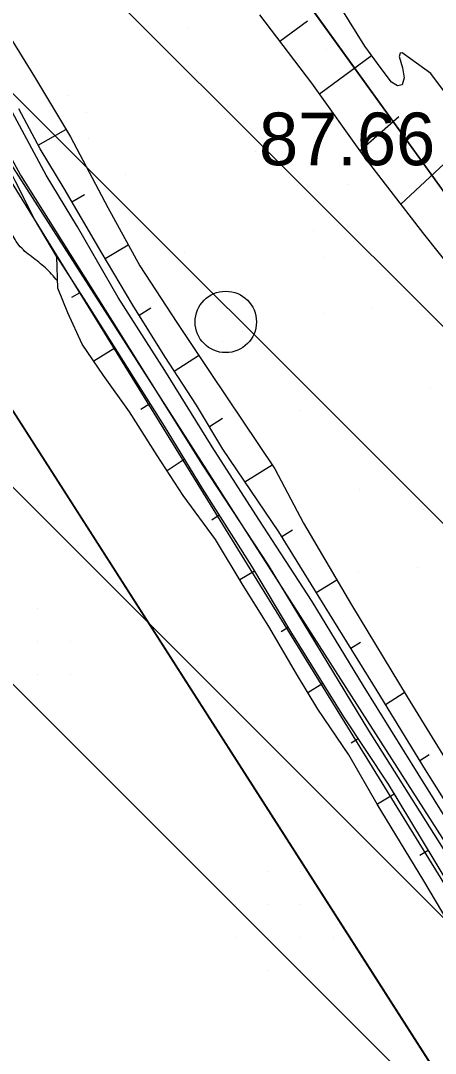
# Model space of a CAD drawing. Extents: x 417995 to 421451, y 4454518 to 4458015.
# Drawn here: x 420983.9 to 421031.2, y 4456083.1 to 4456200.9 of the extents above; entities that cross this region are included whole.
import ezdxf

# ---------------------------------------------------------------- set-up
doc = ezdxf.new("R2010")
doc.units = 0
for name, color, linetype in [('ADAKENARI', 7, 'Continuous'), ('Default', 7, 'Continuous'), ('Egri_1m', 7, 'Continuous'), ('Hid_Dere_Sulu_Yat_Gen', 7, 'Continuous'), ('PL_AYA_PARK_DINLENME', 7, 'Continuous'), ('PL_T_GUNUBIRLIK', 7, 'Continuous'), ('PL_TA_K_DERE', 7, 'Continuous'), ('S_Kuyu', 7, 'Continuous'), ('Sev_Sevalti', 7, 'Continuous'), ('Sev_Sevustu', 7, 'Continuous'), ('Sev_Tarama', 7, 'Continuous'), ('Sinir_itirazli_Mulkiyet', 7, 'Continuous'), ('SN_TR_SIVILASMA', 7, 'Continuous'), ('TR_PARKALANI', 7, 'Continuous'), ('TRFAT_GUNUBİRLİK', 7, 'Continuous'), ('Y_Kot_Noktasi', 7, 'Continuous'), ('Yol_Toprak_Duz', 7, 'Continuous'), ('Yol_Toprak_Kesik', 7, 'Continuous')]:
    doc.layers.add(name, color=color, linetype=linetype)

# ---------------------------------------------------------------- blocks, each defined once
blk = doc.blocks.new('POINT_DISPLAY')
at = {"layer": 'Default'}
blk.add_line((0, 0), (0, 0), dxfattribs=at)

msp = doc.modelspace()

# ---------------------------------------------------------------- linework, layer by layer
at = {"layer": 'ADAKENARI'}
for p, q in [((421053.63, 4456151.54), (420943.98, 4456303.65)), ((421080.66, 4456031.58), (420960.94, 4456218.7)), ((421067.57, 4456024.2), (420948.16, 4456210.85))]:
    msp.add_line(p, q, dxfattribs=at)
at = {"layer": 'Egri_1m'}
msp.add_spline([(420988.09, 4456171.23), (420986.73, 4456172.69), (420985.17, 4456173.94), (420983.7, 4456175.3), (420982.72, 4456177.04), (420982.16, 4456178.97), (420981.78, 4456180.93), (420981.37, 4456182.89), (420980.89, 4456184.83), (420980.16, 4456186.69), (420979.16, 4456188.42), (420978.4, 4456189.08)], degree=3, dxfattribs=at)
at = {"layer": 'Hid_Dere_Sulu_Yat_Gen'}
msp.add_lwpolyline([(421032.44, 4456192.47), (421030.65, 4456194.86), (421028.34, 4456196.53), (421027.4, 4456197.23), (421027.17, 4456197.18), (421027.05, 4456196.78), (421027.44, 4456195.5), (421027.62, 4456194.38), (421027.39, 4456193.56), (421026.87, 4456193.47), (421026.18, 4456193.86), (421024.99, 4456195.42), (421023.13, 4456197.96), (421020.51, 4456202.21)], dxfattribs=at)
at = {"layer": 'PL_AYA_PARK_DINLENME'}
for points in [[(421088.01, 4455998.87), (421080.33, 4456015.32), (421072.31, 4456031.61), (421063.94, 4456047.72), (421055.24, 4456063.65), (421046.21, 4456079.4), (421036.85, 4456094.95), (421036.85, 4456094.94), (420796.81, 4456484.25)], [(420943.98, 4456303.65), (421053.63, 4456151.54), (421054.06, 4456150.93), (421054.47, 4456150.32), (421054.87, 4456149.69), (421055.26, 4456149.06), (421055.64, 4456148.42), (421056, 4456147.78), (421056.35, 4456147.12), (421056.69, 4456146.46), (421128.16, 4456002.78), (421151.46, 4455956.18)]]:
    msp.add_lwpolyline(points, dxfattribs=at)
at = {"layer": 'PL_T_GUNUBIRLIK'}
msp.add_lwpolyline([(420875.88, 4455975.76), (420863.99, 4456012.86), (420863.47, 4456014.62), (420863.03, 4456016.4), (420862.68, 4456018.2), (420862.4, 4456020.02), (420862.22, 4456021.85), (420862.11, 4456023.68), (420862.1, 4456025.52), (420862.16, 4456027.35), (420873.37, 4456214.97), (420927.08, 4456246.62), (420948.16, 4456210.85), (421067.57, 4456024.2), (421099.86, 4455958.61)], dxfattribs=at)
at = {"layer": 'PL_TA_K_DERE'}
msp.add_lwpolyline([(420943.98, 4456303.65), (421053.63, 4456151.54), (421054.06, 4456150.93), (421054.47, 4456150.32), (421054.87, 4456149.69), (421055.26, 4456149.06), (421055.64, 4456148.42), (421056, 4456147.78), (421056.35, 4456147.12), (421056.69, 4456146.46), (421128.16, 4456002.78), (421151.46, 4455956.18)], dxfattribs=at)
at = {"layer": 'S_Kuyu'}
msp.add_circle((421007.28, 4456166.53), 3.5, dxfattribs=at)
at = {"layer": 'Sev_Sevalti'}
for points in [[(421032.44, 4456192.47), (421030.65, 4456194.86), (421028.34, 4456196.53), (421027.4, 4456197.23), (421027.17, 4456197.18), (421027.05, 4456196.78), (421027.44, 4456195.5), (421027.62, 4456194.38), (421027.39, 4456193.56), (421026.87, 4456193.47), (421026.18, 4456193.86), (421024.99, 4456195.42), (421023.13, 4456197.96), (421020.51, 4456202.21)], [(420981.53, 4456200.82), (420985.46, 4456194.46), (420989.57, 4456187.63), (420993.82, 4456179.59), (420997.48, 4456172.93), (421001.69, 4456166.45), (421005.49, 4456160.76), (421012.87, 4456149.79), (421016.12, 4456143.59), (421021.62, 4456134.26), (421027.94, 4456123.77), (421036.8, 4456109.38), (421041.9, 4456102.38), (421044.85, 4456097.48), (421050.63, 4456087.34)], [(421044.67, 4456079.27), (421039.28, 4456087.4), (421035.76, 4456092.85), (421032.63, 4456098.13), (421029.86, 4456102.8), (421024.55, 4456111.54), (421021.32, 4456117.19), (421017.79, 4456122.38), (421015.33, 4456126.41), (421012.17, 4456131.8), (421009.28, 4456136.48), (421006.12, 4456141.71), (421002.42, 4456146.74), (420999.46, 4456151.32), (420996.31, 4456156.29), (420993.34, 4456160.43), (420990.9, 4456164.01), (420989.26, 4456167.55), (420988.12, 4456170.4), (420988.01, 4456173.95)]]:
    msp.add_lwpolyline(points, dxfattribs=at)
at = {"layer": 'Sev_Sevustu'}
for points in [[(421086.19, 4456077.85), (421081.71, 4456086.57), (421079.11, 4456092.9), (421074.66, 4456102.72), (421072.49, 4456107.45), (421069.67, 4456112.83), (421064.37, 4456123.46), (421058.5, 4456134.84), (421053.27, 4456143.98), (421047.92, 4456153.11), (421043.64, 4456159.11), (421037.44, 4456167.05), (421029.85, 4456176.56), (421023.05, 4456185.41), (421017.09, 4456193.75), (421011.16, 4456201.55)], [(421051.69, 4456080.59), (421048.74, 4456085.19), (421044.97, 4456091.02), (421042.39, 4456095.55), (421038.99, 4456101.22), (421035.99, 4456105.97), (421030.05, 4456115.45), (421024.53, 4456124.46), (421019.09, 4456133.26), (421013.33, 4456142.6), (421006.93, 4456152.03), (421003.96, 4456157.03), (421000.32, 4456162.58), (420996.7, 4456168.43), (420993.06, 4456174.54), (420988.87, 4456181.75), (420986.12, 4456186.28), (420983.68, 4456190.81)], [(420988.01, 4456173.95), (420991.36, 4456168.74), (421000.24, 4456154.63), (421004.59, 4456147.53), (421010.2, 4456138.7), (421014.78, 4456131.04), (421020.69, 4456121.52), (421025.78, 4456113.82), (421031, 4456105.19), (421036.22, 4456096.46), (421040.66, 4456088.91), (421045.95, 4456081), (421051.02, 4456073.3), (421056.06, 4456064.85), (421060.11, 4456057.41), (421064.01, 4456049.76), (421067, 4456044.83), (421069.38, 4456040.7), (421070.8, 4456038.52), (421072.45, 4456035.91)]]:
    msp.add_lwpolyline(points, dxfattribs=at)
at = {"layer": 'Sev_Tarama'}
for p, q in [((421013.43, 4456198.56), (421016.6, 4456200.87)), ((421017.95, 4456192.55), (421023.89, 4456196.92)), ((421022.58, 4456186.08), (421026.99, 4456189.97)), ((420985.9, 4456186.68), (420989.05, 4456188.48)), ((421027.25, 4456179.95), (421035.35, 4456187.56)), ((420989.75, 4456180.24), (420991.18, 4456181.06)), ((420993.53, 4456173.75), (420996.17, 4456175.31)), ((420990.65, 4456169.85), (420989.71, 4456169.3)), ((420997.41, 4456167.29), (420998.73, 4456168.13)), ((420994.63, 4456163.55), (420992.23, 4456162.06)), ((421001.4, 4456160.93), (421004.18, 4456162.72)), ((420998.61, 4456157.21), (420997.58, 4456156.56)), ((421005.41, 4456154.6), (421006.89, 4456155.54)), ((421002.55, 4456150.85), (421000.59, 4456149.57)), ((421009.47, 4456148.3), (421012.57, 4456150.25)), ((421006.53, 4456144.48), (421005.7, 4456143.94)), ((421013.65, 4456142.08), (421014.88, 4456142.84)), ((421010.55, 4456138.12), (421008.9, 4456137.11)), ((421017.59, 4456135.7), (421019.93, 4456137.13)), ((421014.4, 4456131.68), (421013.61, 4456131.19)), ((421021.53, 4456129.32), (421022.65, 4456130.01)), ((421018.34, 4456125.31), (421016.65, 4456124.25)), ((421025.47, 4456122.93), (421027.63, 4456124.27)), ((421022.37, 4456118.98), (421021.57, 4456118.49)), ((421029.39, 4456116.53), (421030.47, 4456117.21)), ((421026.47, 4456112.68), (421024.56, 4456111.53)), ((421030.35, 4456106.26), (421029.4, 4456105.69))]:
    msp.add_line(p, q, dxfattribs=at)
at = {"layer": 'Sinir_itirazli_Mulkiyet'}
msp.add_lwpolyline([(420988.01, 4456173.95), (420985.49, 4456178.24), (420983.28, 4456182.62), (420981.63, 4456185.88), (420981.07, 4456186.69), (420979.75, 4456186.89)], dxfattribs=at)
at = {"layer": 'SN_TR_SIVILASMA'}
for p, q in [((421276.03, 4455922), (420004.05, 4457193.98)), ((421275.8, 4455899.78), (420015.35, 4457160.22)), ((421275.33, 4455855.34), (420037.81, 4457092.87)), ((421275.1, 4455833.12), (420049.03, 4457059.2))]:
    msp.add_line(p, q, dxfattribs=at)
at = {"layer": 'TRFAT_GUNUBİRLİK'}
for p, q in [((420985.85, 4456133.82), (420985.85, 4456133.82)), ((420985.85, 4456130.07), (420985.85, 4456130.07)), ((420989.6, 4456130.07), (420989.6, 4456130.07)), ((420985.85, 4456126.32), (420985.85, 4456126.32)), ((420989.6, 4456126.32), (420989.6, 4456126.32)), ((420985.85, 4456122.57), (420985.85, 4456122.57)), ((421012.1, 4456103.82), (421012.1, 4456103.82)), ((421015.85, 4456103.82), (421015.85, 4456103.82)), ((421008.35, 4456100.07), (421008.35, 4456100.07)), ((421012.1, 4456100.07), (421012.1, 4456100.07)), ((421015.85, 4456100.07), (421015.85, 4456100.07)), ((421008.35, 4456096.32), (421008.35, 4456096.32)), ((421012.1, 4456096.32), (421012.1, 4456096.32)), ((421015.85, 4456096.32), (421015.85, 4456096.32)), ((421019.6, 4456096.32), (421019.6, 4456096.32)), ((421012.1, 4456092.57), (421012.1, 4456092.57)), ((421015.85, 4456092.57), (421015.85, 4456092.57))]:
    msp.add_line(p, q, dxfattribs=at)
at = {"layer": 'Yol_Toprak_Duz'}
msp.add_lwpolyline([(420978.47, 4456193.19), (420983.9, 4456183.28), (420994.38, 4456166.59), (421004.61, 4456150.21), (421012.12, 4456138.8), (421023.54, 4456119.93), (421033.41, 4456104.27), (421044.32, 4456086.73), (421054.95, 4456069.32), (421061.73, 4456056.83), (421068.7, 4456043.91), (421074.48, 4456033), (421079.07, 4456024.38), (421083.45, 4456014.76), (421086.1, 4456009.07), (421091.58, 4455998.12)], dxfattribs=at)
at = {"layer": 'Yol_Toprak_Kesik'}
msp.add_lwpolyline([(421093.06, 4456000.28), (421089.08, 4456008.05), (421086.45, 4456013.42), (421083.34, 4456020.5), (421079.91, 4456028.18), (421077.54, 4456032.9), (421072.11, 4456042.62), (421066, 4456053.79), (421060.59, 4456063.7), (421056.42, 4456071.36), (421051.88, 4456078.78), (421046.33, 4456087.32), (421040.03, 4456097.63), (421034.88, 4456105.92), (421029.22, 4456114.99), (421022.98, 4456125.05), (421017.13, 4456134.66), (421011.04, 4456143.99), (421005.73, 4456152.29), (421000.33, 4456160.99), (420995.01, 4456169.33), (420990.39, 4456177.36), (420986.81, 4456183.28), (420982.12, 4456191.98)], dxfattribs=at)

# ---------------------------------------------------------------- block references
at = {"layer": 'TR_PARKALANI', "xscale": 0.1, "yscale": 0.10000000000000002}
for p in [(421002.94, 4456200.09), (421018.76, 4456197.58), (421003.98, 4456194.97), (420989.21, 4456192.37), (420991.45, 4456190.45), (421007.26, 4456189.74), (421025.42, 4456188.6), (420991.62, 4456187.42), (421010.65, 4456185.99), (420995.87, 4456183.39), (421021.16, 4456182.21), (421017.31, 4456177.01), (421002.53, 4456174.41), (421018.39, 4456173.9), (421023.97, 4456168.03), (421018.56, 4456167.44), (421009.19, 4456165.43), (421002.92, 4456165.12), (421006.9, 4456164.26), (421030.63, 4456159.05), (421015.85, 4456156.45), (421022.52, 4456147.47), (421007.74, 4456144.86), (421029.86, 4456145.14), (421014.22, 4456142.82), (421029.18, 4456138.49), (421022.35, 4456138.06), (421014.4, 4456135.88), (421021.06, 4456126.9), (421025.51, 4456120.52), (421027.72, 4456117.92)]:
    msp.add_blockref('POINT_DISPLAY', p, dxfattribs=at)

# ---------------------------------------------------------------- texts
at = {"layer": 'Y_Kot_Noktasi'}
msp.add_text('87.66', height=6, dxfattribs=at).set_placement((421011.07, 4456184.4))

doc.saveas('drawing.dxf')
